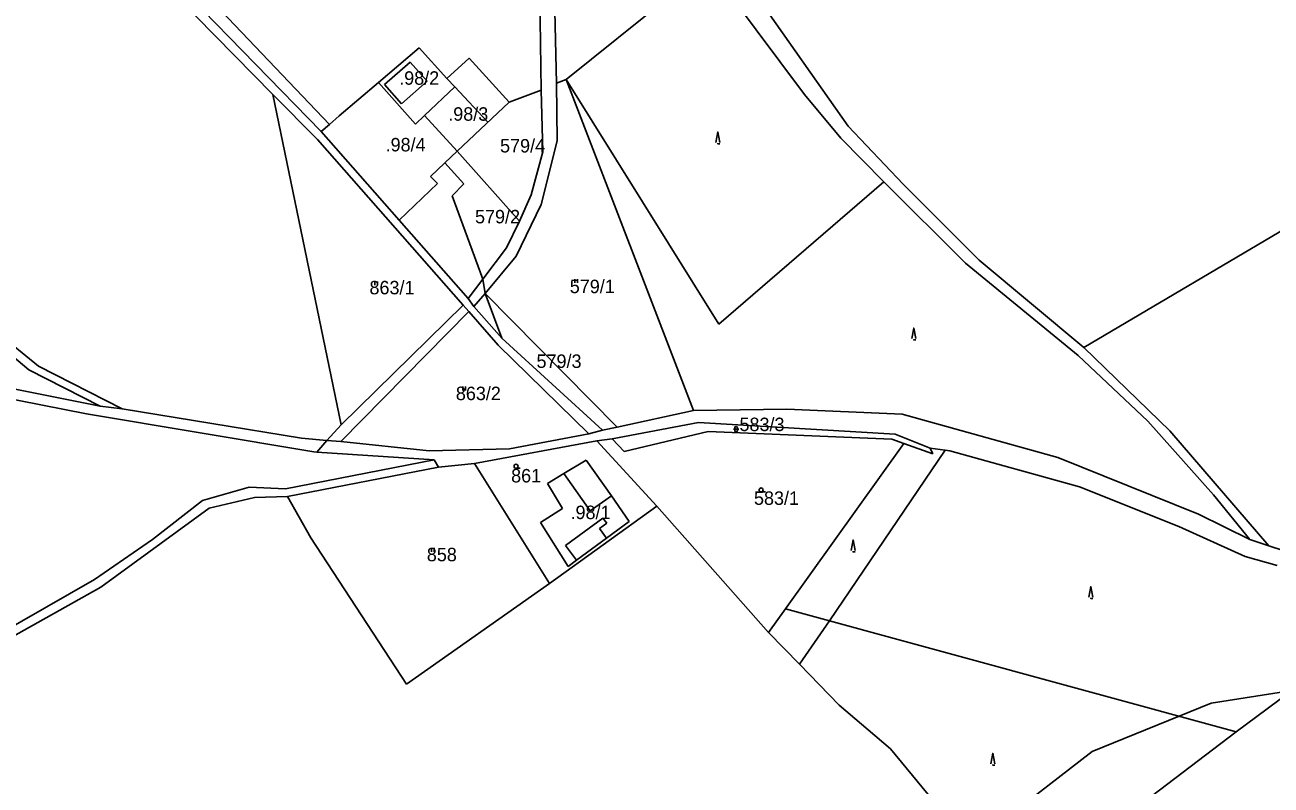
# Model space of a CAD drawing. Extents: x -564810 to -550519, y -1045831 to -1034011.
# Drawn here: x -554954.1 to -554481.6, y -1036873.6 to -1036585.5 of the extents above; entities that cross this region are included whole.
import ezdxf

# ---------------------------------------------------------------- set-up
doc = ezdxf.new("R2010")
doc.units = 0
for name, color, linetype in [('KN stav', 7, 'Continuous'), ('Parcelní čísla', 7, 'Continuous'), ('STG', 7, 'Continuous'), ('Vrstva 22', 7, 'Continuous'), ('Vrstva 4', 7, 'Continuous'), ('zamokř ploch', 7, 'Continuous')]:
    doc.layers.add(name, color=color, linetype=linetype)

msp = doc.modelspace()

# ---------------------------------------------------------------- linework, layer by layer
at = {"layer": 'KN stav'}
for p, q in [((-554820, -1036607.31), (-554804.65, -1036594.21)), ((-554804.65, -1036594.21), (-554794.19, -1036605.8)), ((-554794.19, -1036605.8), (-554785.65, -1036598.09)), ((-554785.65, -1036598.09), (-554770.55, -1036614.82)), ((-554834.93, -1036620.05), (-554820, -1036607.31)), ((-554820, -1036607.31), (-554806.09, -1036623.12)), ((-554791.14, -1036609.03), (-554802.63, -1036619.86)), ((-554794.19, -1036605.8), (-554791.14, -1036609.03)), ((-554770.55, -1036614.82), (-554758.44, -1036610.28)), ((-554758.44, -1036610.28), (-554757.79, -1036633.65)), ((-554752.53, -1036607.6), (-554748.95, -1036606.24)), ((-554752.36, -1036629.42), (-554752.53, -1036607.6)), ((-554748.95, -1036606.24), (-554700.64, -1036731.62)), ((-554860.12, -1036611.91), (-554843.23, -1036628.91)), ((-554834.25, -1036737.07), (-554860.12, -1036611.91)), ((-554770.55, -1036614.82), (-554790.26, -1036633.41)), ((-554841.85, -1036625.95), (-554838.64, -1036623.22)), ((-554838.64, -1036623.22), (-554834.93, -1036620.05)), ((-554806.09, -1036623.12), (-554802.63, -1036619.86)), ((-554802.63, -1036619.86), (-554790.26, -1036633.41)), ((-554843.23, -1036628.91), (-554788.01, -1036691.77)), ((-554812.27, -1036659.57), (-554841.85, -1036625.95)), ((-554790.26, -1036633.41), (-554794.94, -1036637.83)), ((-554790.26, -1036633.41), (-554766.64, -1036659.93)), ((-554757.79, -1036633.65), (-554762.19, -1036649.94)), ((-554758.4, -1036653.6), (-554752.36, -1036629.42)), ((-554794.94, -1036637.83), (-554800.35, -1036642.93)), ((-554800.35, -1036642.93), (-554797.69, -1036645.63)), ((-554797.69, -1036645.63), (-554812.27, -1036659.57)), ((-554762.19, -1036649.94), (-554766.64, -1036659.93)), ((-554767.85, -1036673.18), (-554758.4, -1036653.6)), ((-554786.11, -1036689.26), (-554812.27, -1036659.57)), ((-554766.64, -1036659.93), (-554771.54, -1036670.03)), ((-554771.54, -1036670.03), (-554780.53, -1036681.89)), ((-554779.56, -1036687.37), (-554767.85, -1036673.18)), ((-554780.53, -1036681.89), (-554786.11, -1036689.26)), ((-554786.11, -1036689.26), (-554783.87, -1036692.2)), ((-554783.87, -1036692.2), (-554779.56, -1036687.37)), ((-554779.56, -1036687.37), (-554729.61, -1036737.98)), ((-554834.37, -1036743.4), (-554785.81, -1036694.15)), ((-554788.01, -1036691.77), (-554834.25, -1036737.07)), ((-554785.81, -1036694.15), (-554788.01, -1036691.77)), ((-554785.81, -1036694.15), (-554774.63, -1036706.92)), ((-554773.33, -1036704.3), (-554783.87, -1036692.2)), ((-554735.12, -1036739.17), (-554773.33, -1036704.3)), ((-554774.63, -1036706.92), (-554740.28, -1036740.5)), ((-554729.61, -1036737.98), (-554700.64, -1036731.62)), ((-554700.64, -1036731.62), (-554665.22, -1036731.17)), ((-554665.22, -1036731.17), (-554621.48, -1036733.02)), ((-554621.48, -1036733.02), (-554562.53, -1036749.51)), ((-554698.69, -1036736.22), (-554731.46, -1036742.38)), ((-554624.2, -1036740.66), (-554698.69, -1036736.22)), ((-554770.42, -1036746.17), (-554740.28, -1036740.5)), ((-554740.28, -1036740.5), (-554735.12, -1036739.17)), ((-554731.46, -1036742.38), (-554737.28, -1036743.2)), ((-554735.12, -1036739.17), (-554729.61, -1036737.98)), ((-554731.46, -1036742.38), (-554726.88, -1036747.19)), ((-554726.88, -1036747.19), (-554695.04, -1036739.67)), ((-554695.04, -1036739.67), (-554625.43, -1036742.51)), ((-554625.43, -1036742.51), (-554620.89, -1036744.13)), ((-554610.89, -1036745.96), (-554624.2, -1036740.66)), ((-554843.48, -1036747.44), (-554839.6, -1036743.08)), ((-554839.6, -1036743.08), (-554834.37, -1036743.4)), ((-554834.37, -1036743.4), (-554800.79, -1036747.01)), ((-554800.79, -1036747.01), (-554770.42, -1036746.17)), ((-554737.28, -1036743.2), (-554783.63, -1036751.76)), ((-554783.63, -1036751.76), (-554737.28, -1036743.2)), ((-554737.28, -1036743.2), (-554714.49, -1036767.92)), ((-554714.49, -1036767.92), (-554737.28, -1036743.2)), ((-554620.89, -1036744.13), (-554665.73, -1036806.82)), ((-554609.91, -1036748.05), (-554620.89, -1036744.13)), ((-554605.27, -1036746.68), (-554610.89, -1036745.96)), ((-554610.89, -1036745.96), (-554609.91, -1036748.05)), ((-554603.44, -1036746.91), (-554605.27, -1036746.68)), ((-554554.23, -1036760.57), (-554603.44, -1036746.91)), ((-554798.94, -1036750.34), (-554843.48, -1036747.44)), ((-554798.94, -1036750.34), (-554797.36, -1036753.18)), ((-554797.36, -1036753.18), (-554783.63, -1036751.76)), ((-554783.63, -1036751.76), (-554755.24, -1036797.19)), ((-554755.24, -1036797.19), (-554783.63, -1036751.76)), ((-554741.3, -1036750.45), (-554749.75, -1036755.58)), ((-554749.75, -1036755.58), (-554741.3, -1036750.45)), ((-554731.77, -1036764.06), (-554741.3, -1036750.45)), ((-554741.3, -1036750.45), (-554731.77, -1036764.06)), ((-554562.53, -1036749.51), (-554509.14, -1036770.91)), ((-554797.36, -1036753.18), (-554854.59, -1036764.29)), ((-554749.75, -1036755.58), (-554755.93, -1036759.33)), ((-554755.93, -1036759.33), (-554749.75, -1036755.58)), ((-554750.35, -1036768.82), (-554755.93, -1036759.33)), ((-554516.66, -1036775.61), (-554554.23, -1036760.57)), ((-554845.68, -1036779.95), (-554854.59, -1036764.29)), ((-554725.02, -1036773.7), (-554731.77, -1036764.06)), ((-554731.77, -1036764.06), (-554725.02, -1036773.7)), ((-554750.35, -1036768.82), (-554758.66, -1036774.17)), ((-554714.49, -1036767.92), (-554755.24, -1036797.19)), ((-554755.24, -1036797.19), (-554714.49, -1036767.92)), ((-554672.18, -1036815.84), (-554714.49, -1036767.92)), ((-554509.14, -1036770.91), (-554489.73, -1036780.62)), ((-554758.66, -1036774.17), (-554748.17, -1036790.74)), ((-554748.17, -1036790.74), (-554758.66, -1036774.17)), ((-554733.67, -1036780.06), (-554725.02, -1036773.7)), ((-554725.02, -1036773.7), (-554733.67, -1036780.06)), ((-554491.53, -1036786.95), (-554516.66, -1036775.61)), ((-554809.4, -1036835.34), (-554845.68, -1036779.95)), ((-554745.04, -1036788.44), (-554733.67, -1036780.06)), ((-554733.67, -1036780.06), (-554745.04, -1036788.44)), ((-554489.73, -1036780.62), (-554482.46, -1036782.9)), ((-554482.46, -1036782.9), (-554436.05, -1036798.3)), ((-554748.17, -1036790.74), (-554745.04, -1036788.44)), ((-554745.04, -1036788.44), (-554748.17, -1036790.74)), ((-554479.36, -1036790.44), (-554491.53, -1036786.95)), ((-554755.24, -1036797.19), (-554809.4, -1036835.34)), ((-554665.73, -1036806.82), (-554672.18, -1036815.84))]:
    msp.add_line(p, q, dxfattribs=at)
at = {"layer": 'STG'}
msp.add_lwpolyline([(-554709.26, -1036966.58), (-554663.33, -1036945.44), (-554622, -1036921.56), (-554589.85, -1036892.15), (-554549.43, -1036860.92), (-554504.42, -1036842.54), (-554451.15, -1036834.27), (-554396.03, -1036837.03), (-554355.62, -1036839.78), (-554312.45, -1036852.65), (-554262.84, -1036867.35), (-554328.98, -1036882.05), (-554348.27, -1036893.99)], dxfattribs=at)
at = {"layer": 'Vrstva 4'}
for p, q in [((-554918.23, -1036547.38), (-554841.85, -1036625.95)), ((-554758.44, -1036610.28), (-554759.18, -1036547.29)), ((-554921.63, -1036549.33), (-554860.12, -1036611.91)), ((-554900.66, -1036558.19), (-554838.64, -1036623.22)), ((-554753.77, -1036553.84), (-554752.53, -1036607.6)), ((-554696.07, -1036563.73), (-554748.95, -1036606.24)), ((-554679.28, -1036570.79), (-554641.98, -1036623.89)), ((-554658.51, -1036611.95), (-554687.46, -1036573.14)), ((-554808.06, -1036599.61), (-554817.75, -1036608.16)), ((-554801.64, -1036606.88), (-554808.06, -1036599.61)), ((-554817.75, -1036608.16), (-554811.33, -1036615.43)), ((-554811.33, -1036615.43), (-554801.64, -1036606.88)), ((-554791.14, -1036609.03), (-554778.56, -1036622.37)), ((-554691.05, -1036698.98), (-554748.95, -1036606.24)), ((-554644.78, -1036628.48), (-554658.51, -1036611.95)), ((-554641.98, -1036623.89), (-554621.18, -1036645.88)), ((-554628.47, -1036645.04), (-554644.78, -1036628.48)), ((-554787.73, -1036645.75), (-554794.94, -1036637.83)), ((-554435.88, -1036638.89), (-554552.58, -1036707.79)), ((-555035.01, -1036647.14), (-554952.67, -1036716.28)), ((-554792.16, -1036650.36), (-554787.73, -1036645.75)), ((-554628.47, -1036645.04), (-554691.05, -1036698.98)), ((-554597.47, -1036675.78), (-554628.47, -1036645.04)), ((-554621.18, -1036645.88), (-554592.28, -1036674.63)), ((-554780.53, -1036681.89), (-554792.16, -1036650.36)), ((-554554.78, -1036710.83), (-554597.47, -1036675.78)), ((-554592.28, -1036674.63), (-554552.58, -1036707.79)), ((-554780.53, -1036681.89), (-554779.56, -1036687.37)), ((-554980.83, -1036689.01), (-554948.91, -1036714.81)), ((-554773.33, -1036704.3), (-554779.56, -1036687.37)), ((-554552.58, -1036707.79), (-554520.02, -1036739.33)), ((-554528.4, -1036735.72), (-554554.78, -1036710.83)), ((-554952.67, -1036716.28), (-554925.54, -1036730.02)), ((-554948.91, -1036714.81), (-554917.24, -1036731.06)), ((-554930.73, -1036732.98), (-554985, -1036722.3)), ((-554976.95, -1036719.78), (-554925.54, -1036730.02)), ((-554844.55, -1036747.37), (-554930.73, -1036732.98)), ((-554925.54, -1036730.02), (-554917.24, -1036731.06)), ((-554917.24, -1036731.06), (-554849.24, -1036742.19)), ((-554834.25, -1036737.07), (-554839.6, -1036743.08)), ((-554503.48, -1036763.69), (-554528.4, -1036735.72)), ((-554849.24, -1036742.19), (-554839.6, -1036743.08)), ((-554520.02, -1036739.33), (-554482.46, -1036782.9)), ((-554649.04, -1036811.38), (-554605.27, -1036746.68)), ((-554855.31, -1036761.33), (-554798.94, -1036750.34)), ((-554843.48, -1036747.44), (-554844.55, -1036747.37)), ((-554749.75, -1036755.58), (-554739.75, -1036769.65)), ((-554886.79, -1036765.73), (-554869.08, -1036760.75)), ((-554869.08, -1036760.75), (-554855.31, -1036761.33)), ((-554905.75, -1036780.6), (-554886.79, -1036765.73)), ((-554867.1, -1036764.63), (-554884.23, -1036768.73)), ((-554854.59, -1036764.29), (-554867.1, -1036764.63)), ((-554739.75, -1036769.65), (-554731.77, -1036764.06)), ((-554489.73, -1036780.62), (-554503.48, -1036763.69)), ((-554884.23, -1036768.73), (-554925.37, -1036798.62)), ((-554749.14, -1036782.87), (-554734.98, -1036772.45)), ((-554733.54, -1036774.4), (-554736.33, -1036776.45)), ((-554734.98, -1036772.45), (-554733.54, -1036774.4)), ((-554736.33, -1036776.45), (-554733.67, -1036780.07)), ((-554927.72, -1036795.69), (-554905.75, -1036780.6)), ((-554745.04, -1036788.44), (-554749.14, -1036782.87)), ((-554925.37, -1036798.62), (-554975.11, -1036826.55)), ((-554971.64, -1036820.9), (-554927.72, -1036795.69)), ((-554665.73, -1036806.82), (-554494.88, -1036853.47)), ((-554660.38, -1036827.78), (-554649.04, -1036811.38)), ((-554660.38, -1036827.78), (-554672.18, -1036815.84)), ((-554449.14, -1036819.47), (-554494.88, -1036853.47)), ((-554645.37, -1036843.35), (-554660.38, -1036827.78)), ((-554625.97, -1036859.88), (-554645.37, -1036843.35)), ((-554494.88, -1036853.47), (-554559.54, -1036902.56)), ((-554587.8, -1036905.85), (-554625.97, -1036859.88))]:
    msp.add_line(p, q, dxfattribs=at)
at = {"layer": 'zamokř ploch'}
for p, q in [((-554821.42, -1036682.72), (-554821.42, -1036684.22)), ((-554820.42, -1036682.72), (-554820.42, -1036684.22)), ((-554745.67, -1036681.84), (-554745.67, -1036683.34)), ((-554744.67, -1036681.84), (-554744.67, -1036683.34)), ((-554788.04, -1036722.6), (-554788.04, -1036724.1)), ((-554787.04, -1036722.6), (-554787.04, -1036724.1)), ((-554685.5, -1036738.72), (-554683.5, -1036738.72)), ((-554685, -1036739.22), (-554685, -1036738.22)), ((-554684, -1036738.22), (-554684, -1036739.22)), ((-554767.91, -1036753.56), (-554766.31, -1036753.56)), ((-554674.99, -1036762.53), (-554673.39, -1036762.53)), ((-554799.94, -1036783.73), (-554799.94, -1036785.23)), ((-554798.94, -1036783.73), (-554798.94, -1036785.23))]:
    msp.add_line(p, q, dxfattribs=at)
for points in [[(-554692.11, -1036630.08), (-554691.41, -1036626.08), (-554690.61, -1036630.08)], [(-554691.41, -1036630.38), (-554691.41, -1036630.58), (-554690.61, -1036630.58)], [(-554617.82, -1036704.42), (-554617.12, -1036700.42), (-554616.32, -1036704.42)], [(-554617.12, -1036704.72), (-554617.12, -1036704.92), (-554616.32, -1036704.92)], [(-554640.81, -1036784.74), (-554640.11, -1036780.74), (-554639.31, -1036784.74)], [(-554640.11, -1036785.04), (-554640.11, -1036785.24), (-554639.31, -1036785.24)], [(-554550.72, -1036802.4), (-554550.02, -1036798.4), (-554549.22, -1036802.4)], [(-554550.02, -1036802.7), (-554550.02, -1036802.9), (-554549.22, -1036802.9)], [(-554587.87, -1036865.58), (-554587.17, -1036861.58), (-554586.37, -1036865.58)], [(-554587.17, -1036865.88), (-554587.17, -1036866.08), (-554586.37, -1036866.08)]]:
    msp.add_lwpolyline(points, dxfattribs=at)
for centre in [(-554767.91, -1036752.81), (-554674.99, -1036761.78)]:
    msp.add_circle(centre, 0.75, dxfattribs=at)
for centre, start, end in [((-554684.5, -1036738.22), 0, 180), ((-554684.5, -1036739.22), 180, 0)]:
    msp.add_arc(centre, 0.5, start, end, dxfattribs=at)

# ---------------------------------------------------------------- texts
at = {"layer": 'Parcelní čísla'}
for s, p in [('579/4', (-554773.97, -1036633.88)), ('579/2', (-554783.46, -1036660.74)), ('863/1', (-554823.48, -1036687.64)), ('579/1', (-554747.54, -1036687.19)), ('579/3', (-554760.15, -1036715.53)), ('863/2', (-554790.73, -1036727.74)), ('583/3', (-554683.2, -1036739.48)), ('861', (-554769.78, -1036758.93)), ('583/1', (-554677.7, -1036767.43)), ('858', (-554801.74, -1036788.82))]:
    msp.add_text(s, height=5.1, dxfattribs=at).set_placement(p)
at = {"layer": 'Vrstva 22'}
for s, p in [('.98/2', (-554812.21, -1036608.21)), ('.98/3', (-554793.61, -1036621.84)), ('.98/4', (-554817.36, -1036633.47)), ('.98/1', (-554747.25, -1036772.83))]:
    msp.add_text(s, height=5.1, dxfattribs=at).set_placement(p)

doc.saveas('drawing.dxf')
